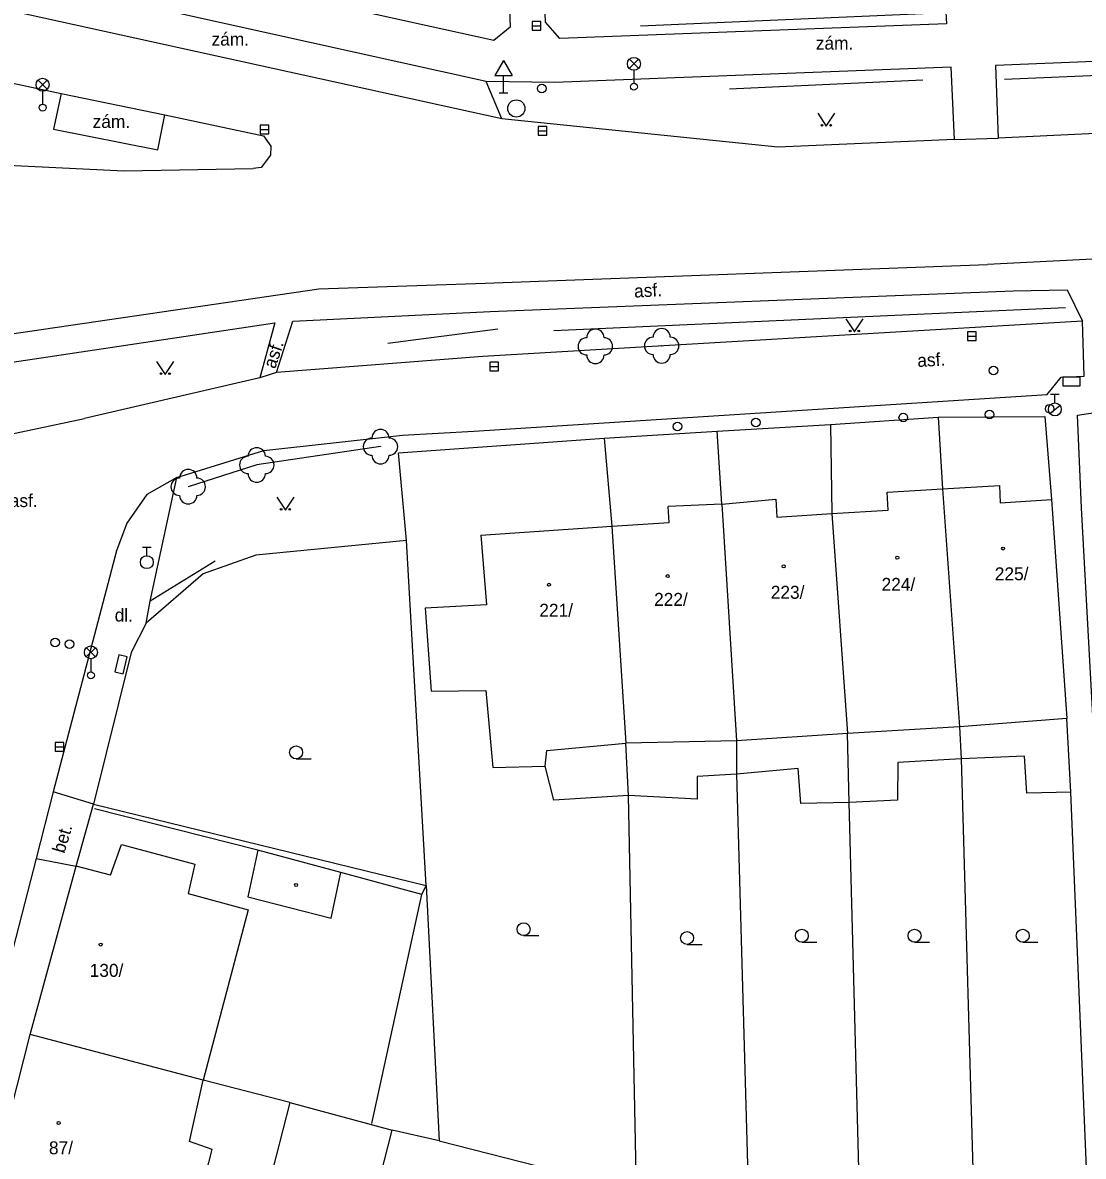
# Model space of a CAD drawing. Extents: x -737812 to -729375, y -1123000 to -1115500.
# Drawn here: x -736774.6 to -736713.1, y -1118916.2 to -1118850.5 of the extents above; entities that cross this region are included whole.
import ezdxf

# ---------------------------------------------------------------- set-up
doc = ezdxf.new("R2010")
doc.units = 0
for name, color, linetype in [('Doplněk polohopisu', 7, 'Continuous'), ('Doplňkové značky', 7, 'Continuous'), ('Hranice - ploty_ zdi', 7, 'Continuous'), ('Hranice parcel a úz_ celk', 7, 'Continuous'), ('Komunikace', 7, 'Continuous'), ('Pomocné popisy', 7, 'Continuous'), ('Povr_ zn_ inž_ sítí - el_', 7, 'Continuous'), ('Povr_ zn_ inž_ sítí - kan_', 7, 'Continuous'), ('Povr_ zn_ inž_ sítí - pl_', 7, 'Continuous'), ('Povr_ zn_ inž_ sítí - vod_', 7, 'Continuous'), ('Stavební objekty', 7, 'Continuous'), ('Vnitřní kresba parcel', 7, 'Continuous'), ('Zeleň', 7, 'Continuous'), ('Značky druhů budov', 7, 'Continuous'), ('Značky druhů pozemků', 7, 'Continuous'), ('Čísla popisná', 7, 'Continuous')]:
    doc.layers.add(name, color=color, linetype=linetype)

msp = doc.modelspace()

# ---------------------------------------------------------------- linework, layer by layer
at = {"layer": 'Doplněk polohopisu'}
for p, q in [((-736770.47, -1118895.77), (-736772.81, -1118895.06)), ((-736773.8, -1118898.92), (-736771.48, -1118899.36))]:
    msp.add_line(p, q, dxfattribs=at)
for points in [[(-736743.45, -1118851.41), (-736744.29, -1118850.47), (-736745.41, -1118819.32), (-736725.49, -1118818.53), (-736725.46, -1118825.99)], [(-736746.82, -1118856.08), (-736806.94, -1118842.85), (-736839.3, -1118835.68)], [(-736746.32, -1118850.76), (-736747.27, -1118851.54), (-736755, -1118849.84), (-736755.8, -1118837.77), (-736746.81, -1118837.26), (-736746.32, -1118850.76)], [(-736839.36, -1118841.85), (-736838.03, -1118841.01), (-736836.14, -1118840.57), (-736834.63, -1118840.73), (-736831.12, -1118841.66), (-736830.75, -1118846.08), (-736801.54, -1118852.49), (-736783.03, -1118856.6), (-736778.06, -1118853.38), (-736772.35, -1118854.6)], [(-736721.41, -1118844.18), (-736721.05, -1118850.56), (-736743.45, -1118851.41)], [(-736701.89, -1118856.42), (-736702.01, -1118852.32), (-736718.2, -1118852.99), (-736718.06, -1118857.2)], [(-736720.58, -1118857.27), (-736720.77, -1118853.08), (-736743.76, -1118853.97), (-736747.71, -1118853.9)], [(-736730.82, -1118857.72), (-736746.82, -1118856.08), (-736747.71, -1118853.9)], [(-736772.35, -1118854.6), (-736772.79, -1118856.67), (-736766.75, -1118857.87), (-736766.33, -1118855.83)], [(-736766.33, -1118855.83), (-736760.62, -1118857.05), (-736760.19, -1118857.66), (-736760.21, -1118858.17), (-736760.76, -1118858.88), (-736761.22, -1118858.94)], [(-736759.87, -1118870.77), (-736758.92, -1118867.79), (-736747.48, -1118867.24), (-736717.18, -1118866.04), (-736714.05, -1118865.97), (-736713.16, -1118867.79)], [(-736776.35, -1118870.34), (-736759.97, -1118867.88), (-736760.83, -1118871.07)], [(-736767.42, -1118885.29), (-736767.19, -1118884.01), (-736765.64, -1118876.84)]]:
    msp.add_lwpolyline(points, dxfattribs=at)
at = {"layer": 'Doplňkové značky'}
for p, q in [((-736746.71, -1118852.694), (-736747.21, -1118853.56)), ((-736746.71, -1118852.694), (-736746.21, -1118853.56)), ((-736747.21, -1118853.56), (-736746.21, -1118853.56)), ((-736746.71, -1118854.56), (-736746.71, -1118853.56)), ((-736746.96, -1118854.56), (-736746.46, -1118854.56))]:
    msp.add_line(p, q, dxfattribs=at)
for radius in [0.25, 0.0005]:
    msp.add_circle((-736744.5, -1118854.32), radius, dxfattribs=at)
at = {"layer": 'Hranice - ploty_ zdi'}
for p, q in [((-736714.16, -1118867.01), (-736743.8, -1118868.35)), ((-736747.04, -1118868.25), (-736753.42, -1118869.08)), ((-736740.88, -1118874.56), (-736734.33, -1118874.17)), ((-736734.06, -1118878.4), (-736734.33, -1118874.17)), ((-736763.42, -1118881.7), (-736767.19, -1118884.01)), ((-736771.48, -1118899.36), (-736770.47, -1118895.77))]:
    msp.add_line(p, q, dxfattribs=at)
for points in [[(-736738.77, -1118850.69), (-736721.53, -1118849.94)], [(-736703.63, -1118853.19), (-736717.68, -1118853.79)], [(-736722.42, -1118853.84), (-736733.62, -1118854.36)], [(-736734.33, -1118874.17), (-736727.77, -1118873.78), (-736727.7, -1118878.94)], [(-736727.77, -1118873.78), (-736721.53, -1118873.36), (-736721.28, -1118877.5)], [(-736721.53, -1118873.36), (-736715.35, -1118873.31), (-736714.96, -1118878.12)], [(-736752.33, -1118880.49), (-736752.79, -1118875.41), (-736740.88, -1118874.56), (-736740.44, -1118879.67)], [(-736752.33, -1118880.49), (-736761.07, -1118881.35), (-736764.11, -1118882.43), (-736767.42, -1118885.29), (-736768.28, -1118886.98), (-736770.47, -1118895.77)]]:
    msp.add_lwpolyline(points, dxfattribs=at)
at = {"layer": 'Hranice parcel a úz_ celk'}
for points in [[(-736712.22, -1118897.03), (-736713.22, -1118878.61), (-736713.45, -1118873.23), (-736712.19, -1118873.04)], [(-736751.19, -1118900.48), (-736752.33, -1118880.49)], [(-736719.44, -1118919.64), (-736718.68, -1118919.83), (-736712.8, -1118920.11), (-736713.84, -1118895.07), (-736714.07, -1118890.81)], [(-736720.3, -1118891.28), (-736720.19, -1118893.14), (-736719.44, -1118919.64), (-736726.07, -1118919.07)], [(-736733.22, -1118892.1), (-736733.22, -1118894.04), (-736732.51, -1118918.7), (-736735.43, -1118918.46), (-736739.01, -1118918.18)], [(-736732.51, -1118918.7), (-736727.25, -1118919.07), (-736726.07, -1118919.07), (-736726.68, -1118895.68), (-736726.78, -1118891.67)], [(-736750.44, -1118915.26), (-736739.01, -1118918.18), (-736739.48, -1118895.26), (-736739.62, -1118892.23)], [(-736720.19, -1118893.14), (-736723.86, -1118893.35), (-736723.89, -1118895.54), (-736726.68, -1118895.68)], [(-736713.84, -1118895.07), (-736716.39, -1118895.13), (-736716.53, -1118892.98), (-736720.19, -1118893.14)], [(-736739.48, -1118895.26), (-736743.79, -1118895.53), (-736744.3, -1118893.56)], [(-736733.22, -1118894.04), (-736735.5, -1118894.16), (-736735.5, -1118895.47), (-736739.48, -1118895.26)], [(-736726.68, -1118895.68), (-736729.49, -1118895.73), (-736729.65, -1118893.71), (-736733.22, -1118894.04)], [(-736770.47, -1118895.77), (-736751.19, -1118900.48), (-736750.44, -1118915.26), (-736753.17, -1118914.65)], [(-736759.09, -1118913.04), (-736764.11, -1118911.75)]]:
    msp.add_lwpolyline(points, dxfattribs=at)
at = {"layer": 'Komunikace'}
for p, q in [((-736760.83, -1118871.07), (-736770.99, -1118873.43)), ((-736759.87, -1118870.77), (-736760.83, -1118871.07)), ((-736776.04, -1118874.5), (-736770.99, -1118873.43))]:
    msp.add_line(p, q, dxfattribs=at)
for points in [[(-736747.71, -1118853.9), (-736806.27, -1118840.93), (-736838.45, -1118833.86)], [(-736772.35, -1118854.6), (-736766.33, -1118855.83)], [(-736832.61, -1118855.94), (-736817.32, -1118862.17), (-736780.49, -1118869.07), (-736776.41, -1118868.7), (-736757.42, -1118865.92), (-736747.78, -1118865.58), (-736718.67, -1118864.5)], [(-736701.89, -1118856.42), (-736718.06, -1118857.2)], [(-736720.58, -1118857.27), (-736730.82, -1118857.72)], [(-736720.58, -1118857.27), (-736718.06, -1118857.2)], [(-736779.42, -1118858.56), (-736768.7, -1118859.09)], [(-736768.7, -1118859.09), (-736761.22, -1118858.94)], [(-736679.36, -1118865.65), (-736680.23, -1118862.55), (-736718.67, -1118864.5)], [(-736765.64, -1118876.84), (-736760.6, -1118875.28), (-736752.56, -1118874.4), (-736748.44, -1118874.17), (-736715.22, -1118872.03), (-736714.4, -1118871.04), (-736713.08, -1118870.98), (-736713.16, -1118867.79), (-736747.91, -1118869.84), (-736759.87, -1118870.77)], [(-736765.64, -1118876.84), (-736767.37, -1118877.84), (-736768.54, -1118879.49), (-736769.14, -1118881.09), (-736772.81, -1118895.06)], [(-736772.81, -1118895.06), (-736773.8, -1118898.92), (-736780.69, -1118925.61), (-736781.67, -1118929.42), (-736785.84, -1118945.57), (-736784.9, -1118946.93), (-736783.65, -1118947.84), (-736749.67, -1118956.84), (-736740.3, -1118959.41), (-736730.87, -1118961.52), (-736719.03, -1118962.81), (-736710.03, -1118963.07), (-736682.36, -1118964.05), (-736677.02, -1118963.14), (-736675.31, -1118962), (-736674.13, -1118960.26), (-736673.8, -1118958.28), (-736674.34, -1118929.54)]]:
    msp.add_lwpolyline(points, dxfattribs=at)
at = {"layer": 'Povr_ zn_ inž_ sítí - el_'}
for p, q in [((-736739.424, -1118853.148), (-736738.896, -1118852.62)), ((-736738.888, -1118853.145), (-736739.416, -1118852.616)), ((-736739.16, -1118853.26), (-736739.16, -1118854.01)), ((-736773.684, -1118854.358), (-736773.156, -1118853.83)), ((-736773.148, -1118854.355), (-736773.676, -1118853.826)), ((-736773.42, -1118854.47), (-736773.42, -1118855.22)), ((-736770.884, -1118887.238), (-736770.356, -1118886.71)), ((-736770.348, -1118887.235), (-736770.876, -1118886.706)), ((-736770.62, -1118887.35), (-736770.62, -1118888.1))]:
    msp.add_line(p, q, dxfattribs=at)
for points in [[(-736714.31, -1118871.53), (-736713.31, -1118871.53), (-736713.31, -1118871.03), (-736714.31, -1118871.03)], [(-736768.743, -1118888.214), (-736768.511, -1118887.242), (-736768.997, -1118887.126), (-736769.229, -1118888.098)]]:
    msp.add_lwpolyline(points, close=True, dxfattribs=at)
for centre, radius in [((-736739.16, -1118852.885), 0.375), ((-736773.42, -1118854.095), 0.375), ((-736739.16, -1118854.21), 0.2), ((-736773.42, -1118855.42), 0.2), ((-736770.62, -1118886.975), 0.375), ((-736770.62, -1118888.3), 0.2)]:
    msp.add_circle(centre, radius, dxfattribs=at)
at = {"layer": 'Povr_ zn_ inž_ sítí - kan_'}
for p, q in [((-736745.05, -1118850.68), (-736744.55, -1118850.68)), ((-736760.81, -1118856.69), (-736760.31, -1118856.69)), ((-736744.7, -1118856.76), (-736744.2, -1118856.76)), ((-736719.83, -1118868.66), (-736719.33, -1118868.66)), ((-736747.51, -1118870.42), (-736747.01, -1118870.42)), ((-736772.68, -1118892.45), (-736772.18, -1118892.45))]:
    msp.add_line(p, q, dxfattribs=at)
for points in [[(-736745.05, -1118850.931), (-736744.55, -1118850.931), (-736744.55, -1118850.43), (-736745.05, -1118850.43)], [(-736760.81, -1118856.941), (-736760.31, -1118856.941), (-736760.31, -1118856.44), (-736760.81, -1118856.44)], [(-736744.7, -1118857.011), (-736744.2, -1118857.011), (-736744.2, -1118856.51), (-736744.7, -1118856.51)], [(-736719.83, -1118868.911), (-736719.33, -1118868.911), (-736719.33, -1118868.41), (-736719.83, -1118868.41)], [(-736747.51, -1118870.671), (-736747.01, -1118870.671), (-736747.01, -1118870.17), (-736747.51, -1118870.17)], [(-736772.68, -1118892.701), (-736772.18, -1118892.701), (-736772.18, -1118892.2), (-736772.68, -1118892.2)]]:
    msp.add_lwpolyline(points, close=True, dxfattribs=at)
msp.add_circle((-736745.97, -1118855.47), 0.5, dxfattribs=at)
at = {"layer": 'Povr_ zn_ inž_ sítí - pl_'}
msp.add_circle((-736718.33, -1118870.65), 0.25, dxfattribs=at)
at = {"layer": 'Povr_ zn_ inž_ sítí - vod_'}
for p, q in [((-736715.02, -1118872.025), (-736714.52, -1118872.025)), ((-736714.77, -1118872.525), (-736714.77, -1118872.025)), ((-736715.064, -1118873.131), (-736714.474, -1118872.668)), ((-736767.63, -1118880.875), (-736767.13, -1118880.875)), ((-736767.38, -1118881.375), (-736767.38, -1118880.875))]:
    msp.add_line(p, q, dxfattribs=at)
for centre, radius in [((-736723.55, -1118873.37), 0.25), ((-736718.56, -1118873.2), 0.25), ((-736715.07, -1118872.86), 0.25), ((-736714.77, -1118872.9), 0.375), ((-736736.63, -1118873.89), 0.25), ((-736732.09, -1118873.66), 0.25), ((-736767.38, -1118881.75), 0.375), ((-736772.69, -1118886.41), 0.25), ((-736771.86, -1118886.5), 0.25)]:
    msp.add_circle(centre, radius, dxfattribs=at)
at = {"layer": 'Stavební objekty'}
for p, q in [((-736724.48, -1118877.69), (-736721.28, -1118877.5)), ((-736721.28, -1118877.5), (-736717.98, -1118877.3)), ((-736721.28, -1118877.5), (-736720.3, -1118891.28)), ((-736734.06, -1118878.4), (-736737.17, -1118878.52)), ((-736734.06, -1118878.4), (-736730.93, -1118878.11)), ((-736734.06, -1118878.4), (-736733.22, -1118892.1)), ((-736748.03, -1118880.18), (-736740.44, -1118879.67)), ((-736740.44, -1118879.67), (-736739.62, -1118892.23)), ((-736769.49, -1118899.88), (-736771.48, -1118899.36)), ((-736764.11, -1118911.75), (-736774.14, -1118909.11))]:
    msp.add_line(p, q, dxfattribs=at)
for points in [[(-736727.7, -1118878.94), (-736724.43, -1118878.73), (-736724.48, -1118877.69)], [(-736717.98, -1118877.3), (-736717.93, -1118878.31), (-736714.96, -1118878.12), (-736714.07, -1118890.81)], [(-736730.93, -1118878.11), (-736730.87, -1118879.15), (-736727.7, -1118878.94), (-736726.78, -1118891.67)], [(-736740.44, -1118879.67), (-736737.12, -1118879.46), (-736737.17, -1118878.52)], [(-736748.03, -1118880.18), (-736747.7, -1118884.22), (-736751.26, -1118884.42), (-736750.91, -1118889.22)], [(-736750.91, -1118889.22), (-736747.73, -1118889.18), (-736747.34, -1118893.64), (-736744.3, -1118893.56), (-736744.21, -1118892.65), (-736739.62, -1118892.23)], [(-736714.07, -1118890.81), (-736720.3, -1118891.28)], [(-736720.3, -1118891.28), (-736726.78, -1118891.67)], [(-736733.22, -1118892.1), (-736739.62, -1118892.23)], [(-736726.78, -1118891.67), (-736733.22, -1118892.1)], [(-736769.49, -1118899.88), (-736768.85, -1118898.1), (-736764.59, -1118899.24), (-736764.99, -1118900.95), (-736761.51, -1118901.88), (-736764.11, -1118911.75)], [(-736760.95, -1118898.44), (-736761.52, -1118901.14), (-736756.69, -1118902.37), (-736756.13, -1118899.73)], [(-736756.13, -1118899.73), (-736760.95, -1118898.44)], [(-736776.79, -1118919.47), (-736774.14, -1118909.11), (-736771.48, -1118899.36)], [(-736766.66, -1118922.11), (-736765.79, -1118919.09), (-736764.53, -1118919.39), (-736763.59, -1118915.78), (-736764.9, -1118915.31), (-736764.11, -1118911.75)], [(-736759.09, -1118913.04), (-736760.71, -1118919.38), (-736754.75, -1118920.85), (-736753.17, -1118914.65)], [(-736759.09, -1118913.04), (-736753.17, -1118914.65)]]:
    msp.add_lwpolyline(points, dxfattribs=at)
at = {"layer": 'Vnitřní kresba parcel'}
for points in [[(-736760.95, -1118898.44), (-736770.41, -1118896.03)], [(-736751.44, -1118901), (-736756.13, -1118899.73)], [(-736754.34, -1118914.27), (-736751.44, -1118901), (-736751.19, -1118900.48)]]:
    msp.add_lwpolyline(points, dxfattribs=at)
at = {"layer": 'Zeleň'}
msp.add_lwpolyline([(-736753.84, -1118875.06), (-736761.01, -1118876.12), (-736764.98, -1118877.38)], dxfattribs=at)
for centre in [(-736737.55, -1118869.22), (-736741.39, -1118869.25), (-736753.84, -1118875.06), (-736761.01, -1118876.12), (-736764.98, -1118877.38)]:
    msp.add_circle(centre, 0.0005, dxfattribs=at)
for centre, start, end in [((-736741.39, -1118868.75), 0, 179.99999), ((-736737.55, -1118868.72), 0, 179.99999), ((-736741.89, -1118869.25), 89.99999, 269.99999), ((-736740.89, -1118869.25), 270, 89.99999), ((-736738.05, -1118869.22), 89.99999, 269.99999), ((-736737.05, -1118869.22), 270, 89.99999), ((-736741.39, -1118869.75), 179.99999, 359.99999), ((-736737.55, -1118869.72), 179.99999, 359.99999), ((-736753.84, -1118874.56), 0, 179.99999), ((-736761.01, -1118875.62), 0, 179.99999), ((-736754.34, -1118875.06), 89.99999, 269.99999), ((-736753.34, -1118875.06), 270, 89.99999), ((-736761.51, -1118876.12), 89.99999, 269.99999), ((-736760.51, -1118876.12), 270, 89.99999), ((-736753.84, -1118875.56), 179.99999, 359.99999), ((-736764.98, -1118876.88), 0, 179.99999), ((-736765.48, -1118877.38), 89.99999, 269.99999), ((-736764.48, -1118877.38), 270, 89.99999), ((-736761.01, -1118876.62), 179.99999, 359.99999), ((-736764.98, -1118877.88), 179.99999, 359.99999)]:
    msp.add_arc(centre, 0.5, start, end, dxfattribs=at)
at = {"layer": 'Značky druhů budov'}
for centre in [(-736717.77, -1118880.96), (-736723.9, -1118881.49), (-736730.48, -1118881.99), (-736744.08, -1118883.06), (-736737.2, -1118882.56), (-736758.73, -1118900.45), (-736770.05, -1118903.9), (-736772.49, -1118914.24)]:
    msp.add_circle(centre, 0.0875, dxfattribs=at)
at = {"layer": 'Značky druhů pozemků'}
for p, q in [((-736758.73, -1118893.145), (-736757.855, -1118893.145)), ((-736745.55, -1118903.385), (-736744.675, -1118903.385)), ((-736736.08, -1118903.895), (-736735.205, -1118903.895)), ((-736729.43, -1118903.765), (-736728.555, -1118903.765)), ((-736722.9, -1118903.765), (-736722.025, -1118903.765)), ((-736716.63, -1118903.765), (-736715.755, -1118903.765))]:
    msp.add_line(p, q, dxfattribs=at)
for points in [[(-736728.51, -1118855.74), (-736728.01, -1118856.49), (-736727.51, -1118855.74)], [(-736726.88, -1118867.66), (-736726.38, -1118868.41), (-736725.88, -1118867.66)], [(-736766.81, -1118870.13), (-736766.31, -1118870.88), (-736765.81, -1118870.13)], [(-736759.85, -1118877.99), (-736759.35, -1118878.74), (-736758.85, -1118877.99)]]:
    msp.add_lwpolyline(points, dxfattribs=at)
for centre, radius in [((-736728.26, -1118856.44), 0.05), ((-736727.76, -1118856.44), 0.05), ((-736726.63, -1118868.36), 0.05), ((-736726.13, -1118868.36), 0.05), ((-736766.56, -1118870.83), 0.05), ((-736766.06, -1118870.83), 0.05), ((-736759.6, -1118878.69), 0.05), ((-736759.1, -1118878.69), 0.05), ((-736758.73, -1118892.77), 0.375), ((-736745.55, -1118903.01), 0.375), ((-736736.08, -1118903.52), 0.375), ((-736729.43, -1118903.39), 0.375), ((-736722.9, -1118903.39), 0.375), ((-736716.63, -1118903.39), 0.375)]:
    msp.add_circle(centre, radius, dxfattribs=at)

# ---------------------------------------------------------------- texts
at = {"layer": 'Pomocné popisy'}
for s, p in [('zám.', (-736763.63, -1118851.83)), ('zám.', (-736728.62, -1118852.06)), ('zám.', (-736770.52, -1118856.6)), ('asf.', (-736775.32, -1118878.56)), ('dl.', (-736769.24, -1118885.19))]:
    msp.add_text(s, height=0.75, dxfattribs=at).set_placement(p)
for s, rotation, p in [('asf.', 3.29134, (-736739.13, -1118866.43)), ('asf.', 71.1134, (-736759.95, -1118870.59)), ('asf.', 3.29134, (-736722.72, -1118870.45)), ('bet.', 73.27608, (-736772.16, -1118898.66))]:
    msp.add_text(s, height=0.75, rotation=rotation, dxfattribs=at).set_placement(p)
at = {"layer": 'Čísla popisná'}
for s, p in [('225/', (-736718.25, -1118882.8)), ('224/', (-736724.81, -1118883.41)), ('222/', (-736737.99, -1118884.28)), ('223/', (-736731.23, -1118883.87)), ('221/', (-736744.64, -1118884.91)), ('130/', (-736770.69, -1118905.77)), ('87/', (-736773.05, -1118916.05))]:
    msp.add_text(s, height=0.75, dxfattribs=at).set_placement(p)

doc.saveas('drawing.dxf')
